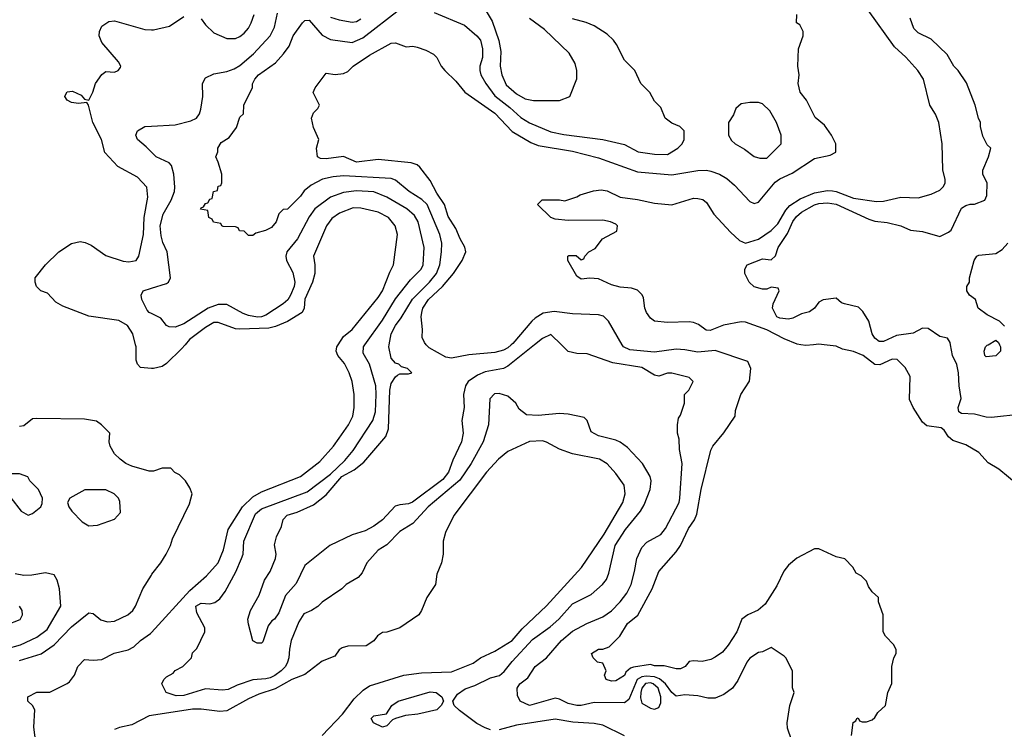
# Model space of a CAD drawing. Header units: inches. Extents: x 1793402 to 1900366, y 320852 to 470679.
# Tile 586 of 604: x 1879390 to 1883949, y 438219 to 441505. Entities that reach past the tile are written whole.
import ezdxf

# ---------------------------------------------------------------- set-up
doc = ezdxf.new("R2010")
doc.units = ezdxf.units.IN
doc.header["$MEASUREMENT"] = 0
for name, color, linetype in [('B8473', 7, 'Continuous'), ('B8474', 7, 'Continuous'), ('B8483', 7, 'Continuous'), ('B8484', 7, 'Continuous')]:
    doc.layers.add(name, color=color, linetype=linetype)

msp = doc.modelspace()

# ---------------------------------------------------------------- linework, layer by layer
at = {"layer": 'B8473', "color": 4}
for points, elevation in [([(1880000, 439890.4), (1879950, 439895.3), (1879935.3, 439910), (1879929, 439929), (1879929, 439990), (1879926.5, 440000)], 276), ([(1880000, 439415.3), (1879990, 439415.3), (1879910, 439437.2), (1879882, 439450), (1879855.3, 439470), (1879830, 439495.3), (1879809.2, 439530), (1879804, 439550), (1879808, 439590), (1879768.7, 439630), (1879745.6, 439645.6), (1879690, 439655.6), (1879470, 439659.3), (1879450, 439657.2), (1879410, 439625.2), (1879390, 439621.2)], 284), ([(1879328.2, 438591.8), (1879394, 438610), (1879470, 438646), (1879517.7, 438682.3), (1879580.9, 438790), (1879575.1, 438870), (1879564, 438910), (1879550, 438934), (1879510, 438944), (1879447.1, 438932.9), (1879410, 438932.3), (1879370, 438939.5)], 288), ([(1879390, 438538), (1879490, 438568.5), (1879550, 438610.4), (1879630, 438694), (1879710, 438758), (1879730, 438756), (1879766.4, 438726.4), (1879796.4, 438716.4), (1879830, 438719.5), (1879890.8, 438749.2), (1879913.6, 438770), (1879927.3, 438790), (1879960.9, 438870), (1880000, 438933.8)], 284), ([(1879330, 438702.8), (1879392.5, 438727.5), (1879404, 438750), (1879402, 438770), (1879389, 438790)], 292), ([(1879471.6, 438110), (1879456.2, 438230), (1879461.2, 438310), (1879449.4, 438329.4), (1879428.7, 438350), (1879428.7, 438370), (1879470, 438390.7), (1879530, 438392), (1879610, 438431), (1879621.2, 438438.8), (1879644, 438470), (1879659, 438510), (1879690, 438542.8), (1879730, 438538.8), (1879770, 438542.8), (1879828.2, 438571.8), (1879892.5, 438587.5), (1879918.6, 438601.4), (1879950, 438630.8), (1879996.6, 438663.4), (1880000, 438667.1)], 276), ([(1880000, 438283.9), (1879990, 438282.4), (1879910, 438240.5), (1879852.5, 438227.5), (1879830, 438218)], 276)]:
    msp.add_lwpolyline(points, dxfattribs=dict(at, elevation=elevation))
at = {"layer": 'B8473', "color": 4, "elevation": 288}
for points in [[(1879390, 439402), (1879330, 439402), (1879302, 439390), (1879298, 439350), (1879318, 439318), (1879350, 439291.3), (1879398, 439230), (1879430, 439211.3), (1879450, 439218), (1879488, 439250), (1879494.6, 439265.4), (1879495.3, 439290), (1879478, 439330), (1879438, 439370), (1879428.4, 439388.4)], [(1879790, 439328.7), (1879691.6, 439328.4), (1879622, 439290), (1879612, 439270), (1879618, 439250), (1879631.3, 439230), (1879679.8, 439179.8), (1879710, 439161), (1879750, 439164.7), (1879830, 439192), (1879856.4, 439223.6), (1879854.6, 439274.6), (1879848, 439290), (1879828, 439310)]]:
    msp.add_lwpolyline(points, close=True, dxfattribs=at)
at = {"layer": 'B8474', "color": 4}
for points, elevation in [([(1879926.5, 440000), (1879914, 440050), (1879889, 440090), (1879850, 440112), (1879710, 440131.8), (1879590, 440178), (1879558, 440198), (1879518.6, 440238.6), (1879488.7, 440250), (1879468.7, 440270), (1879462, 440290), (1879462, 440310), (1879509.4, 440370), (1879572.3, 440430), (1879630, 440468.4), (1879670, 440478), (1879693.8, 440473.8), (1879721.7, 440461.7), (1879790, 440413.4), (1879870, 440387.7), (1879896, 440384), (1879929, 440391), (1879942, 440410), (1879963.7, 440510), (1879967.3, 440590), (1879984, 440684), (1879979, 440730), (1879935.9, 440775.9), (1879844.8, 440824.8), (1879784, 440890), (1879769.4, 440950), (1879729.5, 441030), (1879709.1, 441109.1), (1879702, 441122), (1879662.8, 441117.2), (1879630, 441122.4), (1879610, 441133.2), (1879599.5, 441150), (1879602, 441158), (1879610, 441170.7), (1879634.9, 441174.9), (1879675.5, 441155.5), (1879690, 441138), (1879710, 441132), (1879729, 441170), (1879741.2, 441210), (1879770, 441251.3), (1879790, 441264.7), (1879830, 441262), (1879846, 441270), (1879856.4, 441283.6), (1879858, 441290), (1879848, 441310), (1879770, 441399), (1879758, 441430), (1879759.5, 441450), (1879770, 441476), (1879803.2, 441496.8), (1879830, 441500.7), (1879970, 441460.5), (1880000, 441458.6)], 276), ([(1880000, 440892.5), (1879976.5, 440916.5), (1879935.3, 440950), (1879928.7, 440970), (1879935.3, 440990), (1879970, 441010.7), (1880000, 441012.3)], 272), ([(1880000, 440144.5), (1879990, 440149.4), (1879980.1, 440160.1), (1879956, 440210), (1879953.2, 440230), (1879962, 440250), (1880000, 440262)], 272)]:
    msp.add_lwpolyline(points, dxfattribs=dict(at, elevation=elevation))
at = {"layer": 'B8483', "color": 4}
for points, elevation in [([(1880000, 438667.1), (1880178, 438862), (1880255.1, 438930), (1880309.6, 438990.4), (1880334.5, 439050), (1880355.3, 439144.7), (1880422, 439250), (1880470, 439295.5), (1880510, 439319.3), (1880690, 439390.7), (1880780.1, 439459.9), (1880843.7, 439530), (1880870, 439566.8), (1880912.3, 439630), (1880932.3, 439670), (1880939.3, 439710), (1880939.3, 439770), (1880929.3, 439830), (1880916, 439870), (1880893.8, 439913.8), (1880864, 439950), (1880855.3, 439970), (1880859, 439990), (1880865.5, 440000)], 276), ([(1880155.8, 440000), (1880139.3, 439980.7), (1880070, 439913.2), (1880050, 439899.3), (1880010, 439889.4), (1880000, 439890.4)], 276), ([(1881570, 438217.6), (1881545.6, 438225.6), (1881507, 438247), (1881425.8, 438305.8), (1881402, 438330), (1881395.3, 438350), (1881418, 438382), (1881453.4, 438406.6), (1881498, 438422), (1881570, 438457.3), (1881611.5, 438468.5), (1881633.1, 438486.9), (1881670, 438534), (1881764.6, 438635.4), (1881845.6, 438694.4), (1881886.6, 438730), (1881950, 438800.7), (1882035.9, 438844.1), (1882089, 438890), (1882106.3, 438913.7), (1882117.5, 438942.5), (1882147, 439070), (1882195.3, 439144.7), (1882265.2, 439230), (1882281.5, 439258.5), (1882309.2, 439330), (1882313.2, 439370), (1882309, 439390), (1882274, 439450), (1882203.7, 439523.7), (1882170, 439549.2), (1882150, 439559), (1882070, 439578), (1882036.4, 439596.4), (1882018, 439650), (1882003.1, 439663.1), (1881930, 439679), (1881890, 439681.2), (1881790, 439672.3), (1881736, 439676), (1881702, 439702), (1881688, 439730), (1881650, 439762), (1881610, 439774), (1881587.9, 439772.1), (1881566.8, 439750), (1881560.7, 439630), (1881535.5, 439550), (1881480.4, 439450), (1881427.6, 439372.4), (1881281.6, 439250), (1881210, 439172.3), (1881150, 439136), (1881090, 439074), (1881050, 439048.7), (1880998, 438990), (1880975.3, 438944.7), (1880958, 438922), (1880902, 438890), (1880882, 438870), (1880790, 438808.7), (1880770, 438788.7), (1880742, 438770), (1880705.2, 438754.8), (1880683.4, 438716.6), (1880647.7, 438630), (1880639.1, 438590), (1880637.1, 438550), (1880630.4, 438530), (1880620.4, 438510), (1880601.6, 438490), (1880572.1, 438467.9), (1880550, 438458.3), (1880530, 438452.6), (1880470, 438447.8), (1880396.8, 438423.2), (1880355.9, 438404.1), (1880330, 438400.9), (1880250, 438406.6), (1880150, 438376), (1880114.6, 438374.6), (1880069.1, 438389.1), (1880048, 438430), (1880058, 438450), (1880070, 438462), (1880100.4, 438479.6), (1880110, 438492), (1880146, 438510), (1880186, 438550), (1880190, 438574), (1880210, 438594), (1880248, 438670), (1880248, 438690), (1880210, 438758), (1880206.6, 438790), (1880230, 438802.8), (1880270, 438801), (1880294, 438806), (1880316.5, 438823.5), (1880342, 438858), (1880391.3, 438948.7), (1880418, 439010), (1880424.5, 439030), (1880427.6, 439090), (1880482.9, 439217.1), (1880510, 439240.3), (1880720.7, 439319.3), (1880830, 439401.3), (1880895.5, 439464.5), (1880934.5, 439510), (1881025.1, 439650), (1881036.9, 439690), (1881041.3, 439770), (1881038.7, 439810), (1881009.5, 439910), (1880981, 439961), (1880981.6, 439990), (1880988.7, 440000)], 272), ([(1881773.8, 440000), (1881650, 439900.7), (1881630, 439889.6), (1881544.7, 439875.3), (1881510, 439859.3), (1881466.8, 439830), (1881454, 439810), (1881444.9, 439770), (1881447.7, 439710), (1881438, 439650), (1881443, 439590), (1881435.5, 439550), (1881394.9, 439465.1), (1881375.8, 439410), (1881350, 439376.2), (1881208.7, 439271.3), (1881190, 439263.6), (1881150, 439259.3), (1881128, 439252), (1881070.7, 439190), (1881030, 439160.7), (1880990, 439138.4), (1880930, 439119.5), (1880826, 439070), (1880710, 438977.2), (1880670, 438894), (1880620.4, 438839.6), (1880590, 438758), (1880570, 438728.7), (1880558, 438722), (1880541, 438699), (1880516, 438624), (1880510, 438618), (1880490, 438618), (1880469.4, 438629.4), (1880450, 438706), (1880446.6, 438730), (1880459.3, 438770), (1880498.9, 438841.1), (1880523.7, 438910), (1880549.3, 438950), (1880574, 439010), (1880577.2, 439030), (1880570, 439074), (1880579, 439110), (1880602, 439158), (1880609.5, 439190.5), (1880628.3, 439211.7), (1880675.6, 439224.4), (1880750, 439259.5), (1880810, 439304.4), (1880882.4, 439390), (1880938.7, 439421.3), (1880983.1, 439456.9), (1881085.4, 439574.6), (1881098.4, 439610), (1881103.5, 439790), (1881110, 439821), (1881130, 439852), (1881140.2, 439859.8), (1881150, 439864.7), (1881190, 439864.7), (1881206, 439870), (1881186, 439890), (1881158, 439898), (1881146, 439910), (1881130, 439915.3), (1881110, 439938), (1881099.3, 439990), (1881101, 440000)], 268), ([(1881666.4, 440000), (1881650, 439985.6), (1881630, 439975.1), (1881590, 439964.2), (1881470, 439953.6), (1881390, 439938), (1881362.5, 439942.5), (1881285.4, 439985.4), (1881272.7, 440000)], 264), ([(1882964, 438170), (1882945.2, 438225.2), (1882944, 438250), (1882955.3, 438330), (1882975.3, 438390), (1882968.4, 438411.6), (1882968, 438490), (1882938, 438550), (1882930, 438558), (1882870, 438598), (1882830, 438578), (1882810, 438575.3), (1882770, 438548.7), (1882756, 438530), (1882715.2, 438444.8), (1882690.4, 438409.6), (1882650, 438381.2), (1882610, 438364), (1882576.9, 438363.1), (1882530, 438374), (1882470, 438379.3), (1882430, 438373.2), (1882410, 438389.3), (1882380.5, 438430), (1882352.6, 438452.6), (1882330, 438461.8), (1882290, 438466), (1882270, 438462.5), (1882249.4, 438450.6), (1882210, 438358), (1882190, 438342), (1882050, 438342.9), (1881990.4, 438329.7), (1881970, 438329.6), (1881930, 438338.4), (1881890, 438359.5), (1881870, 438363.7), (1881750, 438329.3), (1881708, 438350), (1881695.3, 438375.3), (1881693.2, 438410), (1881705.2, 438430), (1881742.9, 438457.1), (1881777.2, 438510), (1881829.5, 438550.5), (1881899.3, 438630), (1881950, 438674), (1882015.3, 438710), (1882090, 438740.7), (1882130, 438767.3), (1882169.6, 438810.3), (1882200.9, 438850), (1882220.9, 438890), (1882237, 438950), (1882247, 439010), (1882270, 439061), (1882294, 439086), (1882358, 439122), (1882380.9, 439150), (1882442.7, 439270), (1882446.6, 439290), (1882458, 439450), (1882445.2, 439514.8), (1882443.1, 439563.1), (1882435.3, 439590), (1882435.3, 439630), (1882440.4, 439659.6), (1882450, 439674), (1882468, 439730), (1882468, 439770), (1882488, 439790), (1882508, 439830), (1882490, 439848), (1882410, 439868.7), (1882390, 439868.7), (1882350, 439854), (1882330, 439859), (1882270, 439894.5), (1882136.2, 439916.2), (1882018, 439958), (1881970, 439959), (1881930, 439968.7), (1881898.4, 440000)], 268), ([(1883242, 438190), (1883248.9, 438251.1), (1883262, 438258), (1883266, 438270), (1883272, 438272), (1883278, 438258), (1883290, 438254), (1883310, 438254), (1883336.4, 438263.6), (1883350, 438274), (1883363.1, 438296.9), (1883398, 438330), (1883408.7, 438390), (1883428.4, 438431.6), (1883428.7, 438510), (1883438, 438550), (1883448, 438570), (1883447.3, 438587.3), (1883438, 438610), (1883398, 438650), (1883388, 438670), (1883388, 438750), (1883366, 438810), (1883366, 438830), (1883336.4, 438856.4), (1883320.2, 438880.2), (1883310, 438906), (1883286, 438930), (1883263.1, 438943.1), (1883248, 438970), (1883210, 439008), (1883170, 439018), (1883090, 439055.3), (1883070, 439055.3), (1882988.1, 439011.9), (1882950, 438979), (1882928.3, 438951.7), (1882896.1, 438883.9), (1882841.7, 438798.3), (1882808.7, 438771.3), (1882761, 438750), (1882734, 438730), (1882710.7, 438670), (1882670, 438609), (1882643.4, 438576.6), (1882610, 438552.7), (1882590, 438542.7), (1882550, 438532.7), (1882510, 438537.2), (1882490, 438534), (1882471.3, 438510), (1882450, 438499), (1882430, 438499), (1882373.6, 438513.6), (1882330, 438514), (1882310, 438519), (1882232.7, 438507.3), (1882218, 438502), (1882196.8, 438483.2), (1882190, 438469), (1882150, 438444), (1882130, 438442), (1882106, 438450), (1882098, 438470), (1882106, 438490), (1882090, 438526), (1882066, 438530), (1882046, 438550), (1882038, 438570), (1882070, 438591), (1882090, 438591), (1882119.3, 438600.7), (1882169, 438650), (1882204, 438710), (1882252, 438748), (1882318, 438870), (1882349.5, 438950.5), (1882430, 439041), (1882449.6, 439070.4), (1882487.3, 439150), (1882514, 439190), (1882524.7, 439215.3), (1882545.1, 439330), (1882590, 439512), (1882599, 439530), (1882650, 439592), (1882702, 439670), (1882704.7, 439695.3), (1882728.7, 439770), (1882769.1, 439830.9), (1882775.3, 439890), (1882762, 439922), (1882610, 439974), (1882530, 439965.1), (1882470, 439976.9), (1882430, 439979.7), (1882330, 439966.3), (1882215.8, 439975.8), (1882186, 439990), (1882180.2, 440000)], 264), ([(1883066, 440000), (1883030, 439996), (1883006.8, 440000)], 256), ([(1884013.2, 439350), (1883923.3, 439423.3), (1883873.8, 439453.8), (1883830, 439501.2), (1883770, 439537.2), (1883710, 439557.2), (1883690, 439574), (1883670, 439604), (1883655.6, 439615.6), (1883590, 439624), (1883570, 439641.6), (1883526, 439710), (1883510, 439746), (1883512.9, 439852.9), (1883490, 439895.3), (1883452.1, 439932.1), (1883430, 439932.7), (1883372.8, 439907.2), (1883350, 439909.4), (1883295.3, 439950), (1883251.1, 439968.9), (1883200.2, 439980.2), (1883170, 439994), (1883114.6, 440000)], 256), ([(1884030, 439678), (1883890, 439663.7), (1883864.8, 439664.8), (1883810, 439679.3), (1883750, 439682), (1883738, 439690), (1883735.3, 439710), (1883749, 439751), (1883739.5, 439810), (1883737, 439870), (1883729.1, 439909.1), (1883709, 439950), (1883699.8, 440000)], 252), ([(1883926.7, 440000), (1883931.3, 439990), (1883931.3, 439970), (1883910, 439949), (1883864, 439944), (1883858, 439950), (1883855.3, 439970), (1883862, 439990), (1883870, 439998), (1883873.3, 440000)], 248), ([(1880790, 438190.7), (1880885.2, 438290), (1880938.9, 438361.1), (1880980.1, 438399.9), (1881010, 438420.7), (1881169.3, 438470.7), (1881250, 438481), (1881390, 438484.9), (1881490, 438525.5), (1881524, 438550), (1881590, 438580.5), (1881669.7, 438630.3), (1881716, 438684), (1881830, 438790.7), (1881991.4, 438968.6), (1882097, 439123), (1882183, 439270), (1882193.6, 439310), (1882189.3, 439350), (1882150, 439404), (1882109.4, 439449.4), (1882075.3, 439470), (1881950, 439495.6), (1881890, 439517), (1881830, 439549.2), (1881810, 439555.1), (1881750, 439552.7), (1881650, 439506), (1881606.8, 439470), (1881550.8, 439410), (1881401, 439210), (1881361, 439130), (1881351.3, 439090), (1881351.3, 439030), (1881342.8, 438990), (1881322, 438938), (1881314.8, 438890), (1881276, 438830), (1881251, 438770), (1881238, 438750), (1881150.7, 438689.3), (1881090, 438668.7), (1881070, 438668), (1881047.1, 438652.9), (1881030, 438628.7), (1880994.4, 438605.6), (1880910, 438604), (1880883.5, 438596.5), (1880870, 438588), (1880850, 438558), (1880790, 438535.3), (1880710, 438472.7), (1880650, 438449.6), (1880573.5, 438406.5), (1880498, 438382), (1880450, 438360.5), (1880350, 438304.5), (1880317.5, 438302.5), (1880230, 438313.3), (1880190, 438312.8), (1880000, 438283.9)], 276), ([(1880000, 438933.8), (1880002.4, 438937.6), (1880044, 438990), (1880068, 439030), (1880088.9, 439071.1), (1880098, 439102), (1880176.5, 439263.5), (1880188.7, 439310), (1880178, 439338), (1880158, 439370), (1880130, 439398), (1880109.1, 439409.1), (1880090, 439428), (1880050, 439428), (1880010, 439415.3), (1880000, 439415.3)], 284), ([(1882190, 438189.3), (1882090, 438239.3), (1882050, 438246.6), (1881951.7, 438251.7), (1881870, 438267), (1881690, 438238.7), (1881610, 438216.9)], 272)]:
    msp.add_lwpolyline(points, dxfattribs=dict(at, elevation=elevation))
at = {"layer": 'B8483', "color": 4, "elevation": 272}
for points in [[(1882310, 438434), (1882288.3, 438431.8), (1882270.3, 438410), (1882265.4, 438390), (1882264.4, 438364.4), (1882270, 438340.7), (1882310, 438317.1), (1882330, 438313.4), (1882350, 438320.7), (1882358.6, 438341.4), (1882359.1, 438370), (1882346, 438410), (1882323.7, 438430)], [(1881070, 438229.5), (1881028, 438250), (1881018, 438270), (1881030, 438282), (1881088.4, 438291.6), (1881114, 438330), (1881142, 438350), (1881290, 438392.7), (1881318, 438390), (1881344.7, 438370), (1881352, 438350), (1881342, 438330), (1881322, 438310), (1881234, 438290), (1881176.8, 438283.2), (1881130.6, 438269.4), (1881116, 438264), (1881090, 438235.3)]]:
    msp.add_lwpolyline(points, close=True, dxfattribs=at)
at = {"layer": 'B8484', "color": 4}
for points, elevation in [([(1881101, 440000), (1881109.6, 440050), (1881129.6, 440090), (1881155.8, 440124.2), (1881208.7, 440211.3), (1881287.3, 440290), (1881319.6, 440330), (1881335.6, 440370), (1881343.6, 440430), (1881345.1, 440470), (1881335.6, 440510), (1881276.2, 440650), (1881252.3, 440672.3), (1881193.2, 440710), (1881130, 440762.7), (1881109.6, 440769.6), (1880890, 440782.4), (1880841.7, 440778.3), (1880792.7, 440767.3), (1880740.5, 440739.5), (1880707.1, 440712.9), (1880690, 440688.7), (1880630, 440628), (1880610, 440626), (1880590, 440606), (1880578, 440570), (1880556.8, 440543.2), (1880528.4, 440528.4), (1880483.6, 440516.4), (1880470, 440506), (1880450, 440506), (1880430, 440526), (1880407.3, 440527.3), (1880402, 440542), (1880390, 440546), (1880332.7, 440547.3), (1880326, 440550), (1880322, 440562), (1880287.3, 440567.3), (1880282, 440582), (1880266, 440590), (1880262, 440622), (1880227.3, 440627.3), (1880230, 440634), (1880242, 440638), (1880250, 440654), (1880262, 440658), (1880270, 440674), (1880282, 440678), (1880288, 440710), (1880306, 440714), (1880310, 440734), (1880322, 440738), (1880326, 440750), (1880326, 440790), (1880310, 440846), (1880298, 440870), (1880307.3, 440892.7), (1880308, 440910), (1880323.1, 440936.9), (1880360.4, 440959.6), (1880393.6, 441006.4), (1880410, 441054), (1880426, 441070), (1880428, 441110), (1880468.9, 441191.1), (1880468.9, 441208.9), (1880479, 441230), (1880495.3, 441250), (1880574.8, 441305.2), (1880612.5, 441347.5), (1880637.5, 441382.5), (1880656, 441430), (1880699, 441490), (1880710, 441501), (1880730, 441502.8), (1880790, 441433.4), (1880830, 441413.4), (1880930, 441399.3), (1880978.4, 441421.6), (1881150, 441553.4)], 268), ([(1880000, 441012.3), (1880110, 441018.4), (1880183.3, 441036.7), (1880209, 441050), (1880222.7, 441070), (1880229.4, 441090.6), (1880238.4, 441150), (1880237, 441210), (1880250, 441236), (1880290, 441254), (1880350, 441264.9), (1880382.9, 441277.1), (1880410, 441293.4), (1880472.7, 441347.3), (1880549.3, 441430), (1880569.4, 441470), (1880584.1, 441535.9)], 272), ([(1880000, 441458.6), (1880010, 441458), (1880084.1, 441475.9), (1880150, 441520.7)], 276), ([(1880231.3, 441510), (1880250, 441482), (1880290, 441444.7), (1880350, 441418), (1880390, 441418.8), (1880410, 441426.8), (1880430, 441442.8), (1880450, 441466), (1880462.7, 441490), (1880476, 441530)], 276), ([(1881272.7, 440000), (1881264, 440010), (1881253.6, 440033.6), (1881256, 440070), (1881249.6, 440129.6), (1881251.6, 440150), (1881256.9, 440170), (1881283.6, 440210), (1881347.6, 440270), (1881399.5, 440330), (1881439.3, 440390), (1881455.1, 440430), (1881451.7, 440451.7), (1881429.6, 440490), (1881410, 440539), (1881373.8, 440593.8), (1881356.9, 440650), (1881321.8, 440701.8), (1881290, 440761.2), (1881242.5, 440822.5), (1881230, 440832.7), (1881202.9, 440842.9), (1881050, 440857.6), (1880950, 440846.3), (1880890, 440872.3), (1880810, 440860.9), (1880782.7, 440862.7), (1880769, 440870), (1880764, 440910), (1880775.3, 440950), (1880750, 441006), (1880742, 441050), (1880750, 441074), (1880770, 441094), (1880778, 441110), (1880748.9, 441168.9), (1880758, 441190), (1880810, 441258), (1880850.9, 441250.9), (1880890, 441256), (1880910, 441266), (1880934, 441290), (1881010, 441340.7), (1881110, 441396), (1881130, 441398), (1881179.6, 441379.6), (1881210, 441382), (1881230, 441378), (1881270, 441364.7), (1881305.4, 441345.4), (1881322, 441330), (1881342, 441290), (1881358, 441270), (1881410, 441221), (1881451, 441170), (1881590, 441073), (1881670, 440988), (1881756.2, 440936.2), (1881790, 440923.1), (1881950, 440897), (1882070, 440866.4), (1882250, 440801.3), (1882410, 440786.7), (1882530, 440806.7), (1882570, 440808.4), (1882590, 440804.4), (1882630, 440790.4), (1882664, 440770), (1882699.2, 440739.2), (1882770, 440662.8), (1882790, 440654.8), (1882810, 440660.7), (1882887.4, 440752.6), (1882910, 440768.4), (1882966.1, 440793.9), (1883070, 440862), (1883142, 440878), (1883168.4, 440891.6), (1883168, 440930), (1883148, 440970), (1883116.5, 441016.5), (1883072.7, 441052.7), (1883032.7, 441132.7), (1883004, 441170), (1882994, 441210), (1882999, 441250), (1882993.2, 441290), (1882995.3, 441370), (1883018, 441430), (1883018, 441450), (1883002, 441482), (1882986, 441490), (1882988, 441530)], 264), ([(1880830, 441516.3), (1880870, 441504.9), (1880930, 441494), (1880950, 441497.3), (1880969, 441510)], 272), ([(1881310, 441539.1), (1881450, 441480.5), (1881507.3, 441430), (1881524, 441410), (1881533.4, 441370), (1881533, 441330), (1881520.5, 441290), (1881520.5, 441270), (1881525.5, 441250), (1881548.2, 441210), (1881590, 441152.7), (1881659.4, 441099.4), (1881710, 441053), (1881750, 441028.2), (1881850, 440986), (1881910, 440973), (1882090, 440950.7), (1882190, 440926.8), (1882253.7, 440893.7), (1882330, 440882), (1882390, 440881), (1882438, 440910), (1882458, 440930), (1882466, 440950), (1882466, 440990), (1882446, 441010), (1882410, 441026), (1882378, 441050), (1882358, 441098), (1882330, 441128), (1882308.4, 441168.4), (1882266, 441210), (1882238, 441270), (1882190, 441318), (1882154, 441390), (1882139, 441410), (1882110, 441439), (1882050, 441477.2), (1882012.5, 441492.5), (1881950, 441509)], 268), ([(1881550, 441544.7), (1881578.4, 441498.4), (1881608.7, 441408.7), (1881617.3, 441357.3), (1881614.9, 441290), (1881623, 441250), (1881642.9, 441202.9), (1881690, 441161.6), (1881730, 441139.1), (1881769.1, 441130.9), (1881890, 441131), (1881938, 441150), (1881969.1, 441230.9), (1881969.2, 441270), (1881962, 441302), (1881934, 441350), (1881819.3, 441459.3), (1881751.2, 441511.2)], 272), ([(1883006.8, 440000), (1882990, 440002.9), (1882930, 440028.2), (1882850, 440069.7), (1882750, 440105.1), (1882730, 440105.7), (1882649.3, 440090.7), (1882586.6, 440066.6), (1882568.2, 440068.2), (1882533.7, 440093.7), (1882510, 440103.5), (1882490, 440106.6), (1882390, 440103.5), (1882329.7, 440109.7), (1882310, 440123.7), (1882292, 440150), (1882284.5, 440170), (1882278, 440218), (1882271.6, 440231.6), (1882250, 440252.7), (1882222.5, 440262.5), (1882170, 440267.3), (1882130, 440278), (1882070, 440305.2), (1882030, 440309), (1881990, 440304), (1881970, 440318), (1881928, 440390), (1881928.7, 440410), (1881932.7, 440412.7), (1881967.3, 440412.7), (1881990, 440394), (1882002, 440398), (1882006, 440410), (1882026, 440430), (1882054.6, 440445.4), (1882089.2, 440490.8), (1882154.6, 440525.4), (1882158, 440550), (1882150, 440558), (1882126, 440570), (1882090, 440577.2), (1881930, 440575.3), (1881870, 440582), (1881850, 440588.7), (1881788, 440650), (1881808.9, 440671.1), (1881890, 440671), (1881913.6, 440666.4), (1881970, 440684.7), (1881985.2, 440694.8), (1882047.3, 440712.7), (1882082.4, 440717.6), (1882110, 440712.2), (1882170, 440683.8), (1882250, 440673.1), (1882330, 440655.3), (1882410, 440648.4), (1882510, 440678.9), (1882530, 440678), (1882552.3, 440672.3), (1882570, 440659.3), (1882604.5, 440604.5), (1882681.2, 440521.2), (1882722.3, 440482.3), (1882750, 440470.4), (1882810, 440488.4), (1882870, 440528.4), (1882900.6, 440559.4), (1882937.4, 440622.6), (1882955.3, 440644.7), (1883004.1, 440675.9), (1883070, 440704), (1883130, 440714.3), (1883152.8, 440712.8), (1883170.2, 440710.2), (1883250, 440679.5), (1883356.6, 440663.4), (1883390, 440665.5), (1883470, 440682.8), (1883550, 440680.7), (1883610, 440697.3), (1883650, 440716.3), (1883667.6, 440732.4), (1883675.1, 440750), (1883674.8, 440765.2), (1883663.7, 440810), (1883661.2, 440930), (1883645.2, 441030), (1883630, 441068), (1883604, 441110), (1883575.3, 441230), (1883548.7, 441270), (1883492.1, 441332.1), (1883440.1, 441380.1), (1883318.4, 441550)], 256), ([(1883699.8, 440000), (1883698, 440010), (1883686, 440030), (1883650, 440038), (1883595.5, 440075.5), (1883570, 440077.2), (1883526.4, 440053.6), (1883450, 440043.7), (1883390, 440014.5), (1883370, 440015.1), (1883349.2, 440030), (1883337.2, 440050), (1883322, 440110), (1883294, 440154), (1883274, 440174), (1883208.9, 440188.9), (1883194.6, 440194.6), (1883170, 440215.3), (1883110, 440208), (1883090, 440198), (1883070.7, 440169.3), (1883047.1, 440152.9), (1883010, 440142.7), (1882970, 440122.7), (1882950, 440119.3), (1882910, 440122.7), (1882895.3, 440130), (1882875.3, 440170), (1882878, 440190), (1882906, 440250), (1882902, 440262), (1882870, 440266), (1882850, 440258), (1882830, 440258), (1882790, 440268.7), (1882768, 440290), (1882748, 440330), (1882748, 440350), (1882758, 440370), (1882830, 440398), (1882870, 440394), (1882888.7, 440411.3), (1882901.2, 440450), (1882944.4, 440515.6), (1882969.8, 440570.2), (1882986.7, 440593.3), (1883010, 440613.7), (1883070, 440648.4), (1883090, 440653.7), (1883130, 440657.6), (1883170, 440651.8), (1883321.4, 440581.4), (1883350, 440572.4), (1883405.8, 440565.8), (1883470, 440550.6), (1883514, 440530), (1883570, 440524), (1883650, 440501), (1883690, 440521), (1883702, 440530), (1883750, 440632), (1883770, 440644.7), (1883790, 440651.3), (1883810, 440651.3), (1883858, 440670), (1883868.4, 440691.6), (1883868.7, 440750), (1883848.9, 440788.9), (1883848.9, 440808.9), (1883875.3, 440870), (1883886, 440910), (1883870, 440926), (1883850, 440966), (1883838, 441010), (1883838, 441030), (1883828.7, 441050), (1883814, 441110), (1883773.6, 441213.6), (1883735.3, 441270), (1883715.3, 441290), (1883684.7, 441344.7), (1883610, 441415.3), (1883550, 441445.2), (1883530, 441464), (1883512.1, 441512.1)], 252), ([(1880000, 440262), (1880070, 440284), (1880079, 440290), (1880089.2, 440310), (1880073.2, 440430), (1880053.4, 440473.4), (1880044.7, 440504.8), (1880041.1, 440550), (1880054.7, 440605.3), (1880092.3, 440670), (1880106.6, 440710), (1880109.3, 440730), (1880104, 440790), (1880094, 440830), (1880082.7, 440842.7), (1880022, 440870), (1880000, 440892.5)], 272), ([(1880988.7, 440000), (1881070, 440114), (1881130, 440213), (1881199.7, 440300.3), (1881249.4, 440350), (1881258.4, 440370), (1881263.6, 440450), (1881235.6, 440570), (1881218, 440598), (1881182.7, 440630), (1881090, 440683.6), (1881030, 440707.6), (1880950, 440713.3), (1880890, 440705.6), (1880830, 440682.9), (1880756.3, 440630), (1880730, 440593.2), (1880676.3, 440490), (1880627.3, 440430), (1880622, 440410), (1880624.9, 440390), (1880654.2, 440334.2), (1880664.4, 440290), (1880661.3, 440270), (1880644.4, 440230), (1880631.4, 440208.6), (1880610.3, 440189.7), (1880530, 440137.6), (1880510, 440129.7), (1880491.6, 440128.4), (1880450, 440135.1), (1880424.6, 440144.6), (1880350, 440187), (1880310, 440186), (1880262.8, 440170), (1880150, 440096.9), (1880110, 440081.6), (1880082.7, 440082.7), (1880069.6, 440089.7), (1880043.3, 440123.3), (1880000, 440144.5)], 272), ([(1880865.5, 440000), (1880890, 440038), (1880930, 440070.8), (1881050, 440218.8), (1881069.4, 440250), (1881103.3, 440336.7), (1881121.2, 440370), (1881139, 440510), (1881129, 440550), (1881097.2, 440590), (1881050, 440614.5), (1880970, 440631.8), (1880933.8, 440633.8), (1880871, 440610), (1880835.2, 440584.8), (1880810.7, 440550), (1880750.8, 440410), (1880757.3, 440370), (1880756.3, 440330), (1880746, 440290), (1880710.7, 440210.7), (1880706.8, 440170), (1880698, 440150), (1880630, 440107.3), (1880575.1, 440084.9), (1880543.1, 440076.9), (1880410, 440071.6), (1880390, 440074), (1880310, 440102.9), (1880290, 440102.9), (1880250, 440080.7), (1880176.2, 440023.8), (1880155.8, 440000)], 276), ([(1883950, 440086), (1883926, 440110), (1883870, 440139), (1883828, 440170), (1883815.3, 440210), (1883788, 440230), (1883775.3, 440250), (1883775.3, 440270), (1883788, 440290), (1883788, 440310), (1883809, 440390), (1883822, 440410), (1883830, 440414.8), (1883910, 440422.8), (1883938.9, 440441.1), (1883965.2, 440470)], 248), ([(1882180.2, 440000), (1882116, 440110), (1882092.8, 440132.8), (1882070, 440138.7), (1881950, 440143.5), (1881865.5, 440154.5), (1881813.5, 440146.5), (1881776.7, 440123.3), (1881760.7, 440110), (1881673.7, 440006.3), (1881666.4, 440000)], 264), ([(1881898.4, 440000), (1881850, 440048), (1881810, 440029), (1881773.8, 440000)], 268), ([(1883114.6, 440000), (1883090, 440002.7), (1883066, 440000)], 256), ([(1883873.3, 440000), (1883910, 440022), (1883922, 440010), (1883926.7, 440000)], 248)]:
    msp.add_lwpolyline(points, dxfattribs=dict(at, elevation=elevation))
at = {"layer": 'B8484', "color": 4, "elevation": 268}
msp.add_lwpolyline([(1882810, 441122), (1882770, 441122), (1882730, 441115.3), (1882706.4, 441093.6), (1882695.3, 441064.7), (1882672, 441030), (1882672, 440970), (1882685.4, 440945.4), (1882702, 440930), (1882745.4, 440905.4), (1882790, 440872), (1882816.4, 440863.6), (1882850, 440864.7), (1882915.3, 440930), (1882915.3, 440970), (1882894, 441030), (1882863.1, 441083.1), (1882830, 441115.3)], close=True, dxfattribs=at)

doc.saveas('drawing.dxf')
